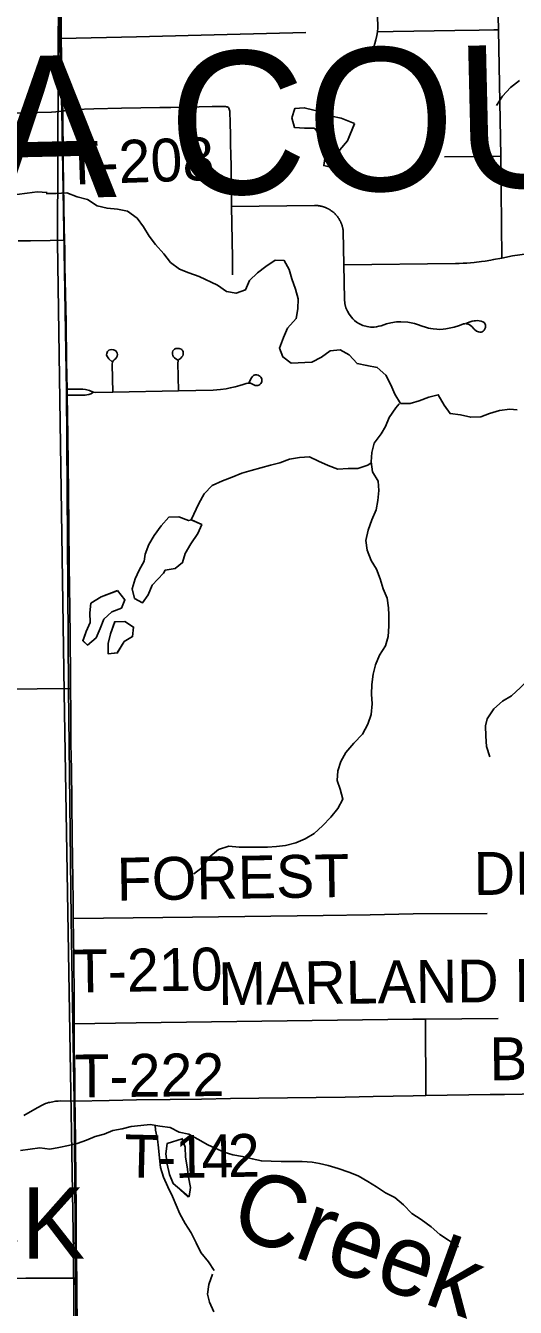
# Model space of a CAD drawing. Extents: x 0 to 34, y 0 to 22.
# Drawn here: x 6.673 to 6.998, y 19.545 to 20.395 of the extents above; entities that cross this region are included whole.
import ezdxf

# ---------------------------------------------------------------- set-up
doc = ezdxf.new("R2010")
doc.units = 0
for name, color, linetype in [('GM_X_City_Street', 7, 'Continuous'), ('GM_X_Corporation', 7, 'Continuous'), ('GM_X_Corporation_Text', 7, 'Continuous'), ('GM_X_County_Road', 7, 'Continuous'), ('GM_X_County_Text', 7, 'Continuous'), ('GM_X_Minor_Lake', 7, 'Continuous'), ('GM_X_Minor_River', 7, 'Continuous'), ('GM_X_Minor_River_Text', 7, 'Continuous'), ('GM_X_Rail_Line_Text', 7, 'Continuous'), ('GM_X_Township', 7, 'Continuous'), ('GM_X_Township_Road', 7, 'Continuous'), ('GM_X_Township_Road_Text', 7, 'Continuous')]:
    doc.layers.add(name, color=color, linetype=linetype)

msp = doc.modelspace()

# ---------------------------------------------------------------- linework, layer by layer
at = {"layer": 'GM_X_City_Street'}
for points in [[(6.66032, 20.33703), (6.67228, 20.33757), (6.69051, 20.33799), (6.69332, 20.33812), (6.69534, 20.3383), (6.69782, 20.33865)], [(6.66825, 20.25255), (6.6766, 20.25263), (6.68947, 20.25289), (6.69898, 20.25316)], [(6.67201, 19.67271), (6.68086, 19.6778), (6.68473, 19.6798), (6.68639, 19.68054), (6.68739, 19.6809), (6.68834, 19.68119), (6.68928, 19.6814), (6.69209, 19.68195), (6.69306, 19.6821), (6.69342, 19.68214), (6.69487, 19.68226), (6.69614, 19.68233), (6.70594, 19.68226)], [(6.64745, 19.56451), (6.67347, 19.56473), (6.70428, 19.56478), (6.70714, 19.56477)]]:
    msp.add_lwpolyline(points, dxfattribs=at)
at = {"layer": 'GM_X_Corporation'}
msp.add_lwpolyline([(6.10157, 20.46321), (6.13454, 20.46419), (6.14318, 20.46445), (6.34991, 20.47249), (6.36809, 20.47307), (6.41713, 20.47364), (6.46674, 20.47499), (6.69534, 20.4811), (6.69433, 20.25178), (6.69881, 19.95316), (6.70502, 19.58201), (6.70762, 19.16786)], dxfattribs=at)
at = {"layer": 'GM_X_County_Road'}
for points in [[(6.70742, 19.5326), (6.70709, 19.55669), (6.70714, 19.56477), (6.70686, 19.58308), (6.70669, 19.60969), (6.70603, 19.67411), (6.70594, 19.68226), (6.70585, 19.7005), (6.70553, 19.71614), (6.70549, 19.73339), (6.70537, 19.75074), (6.70519, 19.77682), (6.70484, 19.80333), (6.70467, 19.8151), (6.70412, 19.85747), (6.70384, 19.88095), (6.70364, 19.90229), (6.70332, 19.91906), (6.70319, 19.94078), (6.70295, 19.95589), (6.70291, 19.96384), (6.70282, 19.98968), (6.70259, 20.00877), (6.70236, 20.02332), (6.70218, 20.03723), (6.70195, 20.06352), (6.70163, 20.08602), (6.70144, 20.10414), (6.70126, 20.12324), (6.7008, 20.15019), (6.70073, 20.15418), (6.70046, 20.17243), (6.70012, 20.19859), (6.6998, 20.21722), (6.6993, 20.23553), (6.69921, 20.24659), (6.69898, 20.25316), (6.69881, 20.26188), (6.69876, 20.26476), (6.69873, 20.26721), (6.69868, 20.27005), (6.69851, 20.28136), (6.69846, 20.28473), (6.69815, 20.31132), (6.69789, 20.33246), (6.69782, 20.33865), (6.69758, 20.34778), (6.6974, 20.35853), (6.69735, 20.36219), (6.69711, 20.3751), (6.69693, 20.38682), (6.69678, 20.39506), (6.69655, 20.41154)], [(6.23596, 19.95146), (6.25078, 19.95141), (6.26525, 19.95155), (6.27947, 19.95179), (6.29164, 19.95199), (6.31291, 19.95223), (6.33274, 19.95246), (6.3491, 19.95281), (6.35585, 19.95291), (6.36549, 19.95298), (6.37996, 19.95289), (6.40276, 19.95302), (6.44708, 19.95295), (6.46682, 19.95353), (6.48259, 19.95347), (6.50897, 19.95392), (6.53272, 19.9543), (6.54716, 19.95443), (6.57532, 19.95462), (6.6123, 19.95506), (6.63599, 19.95519), (6.66345, 19.95538), (6.68101, 19.95558), (6.70295, 19.95589)]]:
    msp.add_lwpolyline(points, dxfattribs=at)
at = {"layer": 'GM_X_Minor_Lake'}
for points in [[(6.89118, 20.3304), (6.88228, 20.33393), (6.876, 20.33534), (6.87007, 20.33789), (6.86416, 20.3393), (6.85787, 20.34089), (6.85162, 20.34039), (6.84964, 20.33428), (6.85147, 20.32766), (6.85812, 20.3274), (6.86457, 20.32733), (6.87073, 20.3197)], [(6.89123, 20.33038), (6.88228, 20.33393), (6.876, 20.33534), (6.87007, 20.33789), (6.86416, 20.3393), (6.85787, 20.34089), (6.85162, 20.34039), (6.84964, 20.33428), (6.85147, 20.32766), (6.85812, 20.3274), (6.86457, 20.32733), (6.87054, 20.31994)], [(6.87073, 20.3197), (6.87042, 20.31889), (6.87112, 20.31206), (6.8714, 20.30732), (6.87073, 20.30255), (6.87759, 20.30078), (6.87976, 20.30671), (6.88135, 20.31301), (6.88655, 20.319), (6.89118, 20.3304)], [(6.87078, 20.31985), (6.87042, 20.31889), (6.87112, 20.31206), (6.8714, 20.30732), (6.87073, 20.30255), (6.87759, 20.30078), (6.87976, 20.30671), (6.88135, 20.31301), (6.88655, 20.319), (6.89114, 20.33028)], [(6.78326, 20.06753), (6.78119, 20.06715), (6.77469, 20.06969), (6.76805, 20.06937), (6.76304, 20.06358), (6.75841, 20.05722), (6.75492, 20.05127), (6.75257, 20.04495), (6.75171, 20.04019), (6.7486, 20.03424), (6.74586, 20.02848), (6.74389, 20.02199), (6.74534, 20.01555), (6.75071, 20.01261), (6.7544, 20.01781), (6.75713, 20.02432), (6.76456, 20.03224)], [(6.78346, 20.06757), (6.78119, 20.06715), (6.77469, 20.06969), (6.76805, 20.06937), (6.76304, 20.06358), (6.75841, 20.05722), (6.75492, 20.05127), (6.75257, 20.04495), (6.75171, 20.04019), (6.7486, 20.03424), (6.74586, 20.02848), (6.74389, 20.02199), (6.74534, 20.01555), (6.75071, 20.01261), (6.7544, 20.01781), (6.75713, 20.02432), (6.76463, 20.03231)], [(6.76456, 20.03224), (6.76567, 20.03418), (6.77229, 20.03544), (6.77715, 20.03933), (6.77894, 20.04525), (6.7828, 20.05179), (6.78742, 20.05852), (6.78997, 20.06446), (6.78326, 20.06753)], [(6.76457, 20.03225), (6.76567, 20.03418), (6.77229, 20.03544), (6.77715, 20.03933), (6.77894, 20.04525), (6.7828, 20.05179), (6.78742, 20.05852), (6.78997, 20.06446), (6.78331, 20.06751)], [(6.73402, 20.02061), (6.72331, 20.01647), (6.71656, 20.01236), (6.71592, 20.00588), (6.71604, 19.99961), (6.7133, 19.99348), (6.71114, 19.98717)], [(6.71126, 19.9875), (6.71423, 19.98457), (6.72002, 19.98943), (6.72256, 19.99556), (6.7251, 20.00187), (6.73032, 20.00672), (6.73673, 20.00912), (6.73909, 20.01468), (6.73422, 20.02069)], [(6.73422, 20.02069), (6.72331, 20.01647), (6.71656, 20.01236), (6.71592, 20.00588), (6.71604, 19.99961), (6.7133, 19.99348), (6.71126, 19.9875)], [(6.71136, 19.9874), (6.71423, 19.98457), (6.72002, 19.98943), (6.72256, 19.99556), (6.7251, 20.00187), (6.73032, 20.00672), (6.73673, 20.00912), (6.73909, 20.01468), (6.73424, 20.02067)], [(6.73248, 20.00029), (6.72946, 19.99207), (6.72787, 19.98558), (6.728, 19.97874), (6.73406, 19.97943)], [(6.73234, 19.99991), (6.72946, 19.99207), (6.72787, 19.98558), (6.728, 19.97874), (6.73393, 19.97941)], [(6.73393, 19.97941), (6.73847, 19.98692), (6.7441, 19.99026), (6.74474, 19.99654), (6.73898, 20.00023), (6.73234, 19.99991)], [(6.73385, 19.97928), (6.73847, 19.98692), (6.7441, 19.99026), (6.74474, 19.99654), (6.73898, 20.00023), (6.73254, 19.99992)], [(6.78081, 19.61867), (6.78157, 19.61888), (6.78259, 19.62498), (6.78114, 19.63179), (6.78025, 19.63862), (6.77918, 19.64506), (6.77906, 19.65171), (6.77686, 19.65755)], [(6.77701, 19.65716), (6.76706, 19.65414), (6.76605, 19.64728), (6.76713, 19.64046), (6.76858, 19.63365), (6.77097, 19.62761), (6.78081, 19.61867)], [(6.7769, 19.65712), (6.76706, 19.65414), (6.76605, 19.64728), (6.76713, 19.64046), (6.76858, 19.63365), (6.77097, 19.62761), (6.78108, 19.61898)], [(6.78081, 19.61867), (6.78157, 19.61888), (6.78259, 19.62498), (6.78114, 19.63179), (6.78025, 19.63862), (6.77918, 19.64506), (6.77906, 19.65171), (6.77701, 19.65716)]]:
    msp.add_lwpolyline(points, dxfattribs=at)
at = {"layer": 'GM_X_Minor_River'}
for points in [[(7.00041, 20.35894), (6.99442, 20.35427), (6.98922, 20.34847), (6.98516, 20.34231)], [(6.60587, 20.28052), (6.61196, 20.27987), (6.61822, 20.2798), (6.62486, 20.27973), (6.63132, 20.27947), (6.63757, 20.27997), (6.6497, 20.28095), (6.65595, 20.28164), (6.66219, 20.2827), (6.66749, 20.28337), (6.6743, 20.28426), (6.68093, 20.28514), (6.68758, 20.2847)], [(6.68683, 20.28411), (6.69347, 20.28405), (6.70049, 20.28437), (6.70736, 20.28184), (6.71423, 20.28006), (6.72076, 20.27582), (6.72724, 20.27423), (6.73408, 20.27359), (6.74075, 20.2722), (6.74709, 20.26775), (6.75137, 20.26194), (6.7551, 20.25574), (6.75937, 20.25012), (6.7648, 20.24395), (6.76927, 20.23833), (6.77524, 20.23388), (6.78135, 20.23134), (6.78823, 20.229), (6.80048, 20.22314), (6.80625, 20.21907), (6.81272, 20.21786), (6.81894, 20.22007), (6.82167, 20.22639), (6.82689, 20.23143), (6.8325, 20.23571), (6.83869, 20.23982), (6.84458, 20.23955), (6.84791, 20.23372), (6.84973, 20.22748), (6.85195, 20.22049), (6.85378, 20.21425), (6.85371, 20.2076), (6.8525, 20.20112), (6.84674, 20.19474), (6.84401, 20.18842), (6.84148, 20.18153), (6.84368, 20.17568), (6.84926, 20.1716), (6.86291, 20.17224), (6.8693, 20.1754), (6.8751, 20.17969), (6.88154, 20.18038), (6.88767, 20.17707), (6.8929, 20.17128), (6.89938, 20.17007), (6.90623, 20.16868), (6.91183, 20.16365), (6.91518, 20.15706), (6.91795, 20.15103), (6.92167, 20.14483), (6.92793, 20.14475), (6.93397, 20.14658), (6.94038, 20.14898), (6.94661, 20.15061), (6.95053, 20.14366), (6.95443, 20.13803), (6.96128, 20.13721), (6.96814, 20.13562), (6.97477, 20.13594), (6.98061, 20.13814), (6.98722, 20.14016), (6.99403, 20.14105), (6.99897, 20.14057)], [(6.92072, 20.14462), (6.9185, 20.14192), (6.91406, 20.13538), (6.91171, 20.12944), (6.90876, 20.12463), (6.90413, 20.11847), (6.90254, 20.11217), (6.90209, 20.10608), (6.90297, 20.09944), (6.90688, 20.09325), (6.90718, 20.08717), (6.90655, 20.08051), (6.90553, 20.07422), (6.90261, 20.0677), (6.90027, 20.06082), (6.89869, 20.05395), (6.89957, 20.0475), (6.90217, 20.04071), (6.90569, 20.03488), (6.90809, 20.02847), (6.91011, 20.02185), (6.91269, 20.01563), (6.91376, 20.00938), (6.91384, 20.00463), (6.91379, 19.99722), (6.91354, 19.99037), (6.91176, 19.98407), (6.9077, 19.97791), (6.90497, 19.97159), (6.90357, 19.96529), (6.90256, 19.95843), (6.9023, 19.95197), (6.9028, 19.94552), (6.90217, 19.93866), (6.90001, 19.93216), (6.89653, 19.92545), (6.89076, 19.91964), (6.88537, 19.91346), (6.88207, 19.9075), (6.8801, 19.9012), (6.87965, 19.89473), (6.88165, 19.88906), (6.88348, 19.88245), (6.88018, 19.8763), (6.87536, 19.87051), (6.86996, 19.86471), (6.86437, 19.85967), (6.85855, 19.85614), (6.85233, 19.85355), (6.84535, 19.85171), (6.83948, 19.85103), (6.83361, 19.85054), (6.82715, 19.85061), (6.82071, 19.85049), (6.81463, 19.85057), (6.80779, 19.8512), (6.801, 19.84898), (6.79465, 19.84374), (6.79097, 19.83759), (6.7846, 19.83291)], [(6.9021, 20.10532), (6.90004, 20.10395), (6.89344, 20.10174), (6.88699, 20.10162), (6.88017, 20.1013), (6.87367, 20.10365), (6.86736, 20.10657), (6.86123, 20.1095), (6.8546, 20.10899), (6.84817, 20.10792), (6.84176, 20.10552), (6.83553, 20.10389), (6.82269, 20.10042), (6.81646, 20.09859), (6.81006, 20.096), (6.80365, 20.0936), (6.79688, 20.09043), (6.79148, 20.08482), (6.788, 20.07849), (6.78285, 20.06766)], [(7.01973, 20.00586), (7.01378, 19.99737), (7.01258, 19.99089), (7.01174, 19.98479), (7.0109, 19.97907), (7.00949, 19.97297), (7.00863, 19.9682), (7.00666, 19.96208), (7.00107, 19.95647), (6.9951, 19.95104), (6.9891, 19.9475), (6.9835, 19.94227), (6.97907, 19.93573), (6.97802, 19.93095), (6.97815, 19.92412), (6.97865, 19.91728), (6.98068, 19.91048)], [(6.66981, 19.64948), (6.68268, 19.65124), (6.68934, 19.65041), (6.6952, 19.65147), (6.70163, 19.65273), (6.70748, 19.65417), (6.71351, 19.65637), (6.71935, 19.65876), (6.7252, 19.66039), (6.73104, 19.66278), (6.73728, 19.66385), (6.74314, 19.66529), (6.74957, 19.66598), (6.75582, 19.66666), (6.76229, 19.66564), (6.76895, 19.66463), (6.77489, 19.6617), (6.78137, 19.6603), (6.78731, 19.65699), (6.79402, 19.65312), (6.7988, 19.65112), (6.80474, 19.64838), (6.81065, 19.64659), (6.81694, 19.64538), (6.82341, 19.64398), (6.82951, 19.64257), (6.83596, 19.6425), (6.84261, 19.64225), (6.85001, 19.64219), (6.85646, 19.64213), (6.86311, 19.64168), (6.86787, 19.64082), (6.87378, 19.63941), (6.88027, 19.63744), (6.88733, 19.6351), (6.89364, 19.63275), (6.89997, 19.62887), (6.90573, 19.62537), (6.91168, 19.62149), (6.91781, 19.61838), (6.92359, 19.61354), (6.9292, 19.60776), (6.93535, 19.60369), (6.94189, 19.59887), (6.94768, 19.59366), (6.95344, 19.58996), (6.95998, 19.58553)], [(6.75906, 19.66616), (6.75931, 19.66293), (6.76056, 19.65687), (6.76123, 19.65118), (6.76193, 19.64436), (6.76262, 19.6381), (6.76463, 19.63186), (6.76741, 19.62545), (6.77056, 19.61905), (6.77295, 19.61321), (6.77552, 19.60736), (6.77886, 19.60115), (6.78297, 19.59477), (6.78631, 19.58818), (6.78928, 19.58178), (6.79433, 19.5756), (6.79823, 19.56997)], [(6.79796, 19.54245), (6.79501, 19.54885), (6.79378, 19.55414), (6.79462, 19.56061), (6.79714, 19.56748)]]:
    msp.add_lwpolyline(points, dxfattribs=at)
at = {"layer": 'GM_X_Rail_Line_Text'}
msp.add_lwpolyline([(7.05001, 20.48828), (6.99108, 20.48711), (6.69534, 20.4811), (6.69577, 20.38797), (6.6972, 20.33895), (6.70046, 20.15267), (6.70176, 19.95589), (6.70342, 19.80339), (6.70464, 19.7337), (6.70537, 19.6821), (6.70963, 19.16766), (6.71042, 19.04387), (6.71169, 18.92788), (6.71262, 18.76776), (6.71518, 18.37415), (6.71961, 17.89693), (6.9468, 17.90052), (6.96766, 17.90085), (7.25546, 17.90618)], dxfattribs=at)
at = {"layer": 'GM_X_Township'}
msp.add_lwpolyline([(4.37341, 20.41813), (4.72752, 20.4267), (4.7877, 20.42788), (4.79081, 20.42795), (4.79449, 20.42802), (5.37238, 20.44113), (6.02351, 20.46032), (6.10247, 20.46324), (6.13454, 20.46419), (6.14318, 20.46445), (6.34991, 20.47249), (6.36809, 20.47307), (6.41713, 20.47364), (6.46674, 20.47499), (6.69534, 20.4811), (6.69577, 20.38797), (6.6972, 20.33895), (6.70046, 20.15267), (6.70176, 19.95589), (6.70342, 19.80339), (6.70464, 19.7337), (6.70537, 19.6821), (6.70963, 19.16766)], dxfattribs=at)
at = {"layer": 'GM_X_Township_Road'}
for p, q in [((6.80685, 20.3895), (6.85897, 20.39083)), ((6.93849, 19.68597), (6.93818, 19.73656))]:
    msp.add_line(p, q, dxfattribs=at)
for points in [[(6.98871, 20.24124), (6.98804, 20.30871), (6.9866, 20.3926), (6.98571, 20.42868), (6.9858, 20.43292), (6.98616, 20.43673), (6.98695, 20.44212), (6.98854, 20.44937), (6.99084, 20.45866), (6.99127, 20.46058), (6.9916, 20.46289), (6.9919, 20.46535), (6.99203, 20.46714)], [(6.90636, 20.39124), (6.90662, 20.39387), (6.90657, 20.39645), (6.90647, 20.39929), (6.90605, 20.40574)], [(6.69693, 20.38682), (6.74672, 20.38797), (6.80685, 20.3895)], [(6.90187, 20.37453), (6.90389, 20.38098), (6.90528, 20.38593), (6.90595, 20.38882), (6.90636, 20.39124), (6.91678, 20.39142), (6.95752, 20.39208), (6.97369, 20.39234), (6.98334, 20.39255), (6.9866, 20.3926)], [(6.69782, 20.33865), (6.7003, 20.33918), (6.70276, 20.33953), (6.70592, 20.33975), (6.71852, 20.34006), (6.73668, 20.34052), (6.74957, 20.34079), (6.76212, 20.34099), (6.76954, 20.34112), (6.77946, 20.34132), (6.78817, 20.34146), (6.79677, 20.34178), (6.80512, 20.34175), (6.80578, 20.34165), (6.80633, 20.34154), (6.80684, 20.34139), (6.80725, 20.34119), (6.8076, 20.34099), (6.80795, 20.34063), (6.80821, 20.34003), (6.80837, 20.33937), (6.80846, 20.33866), (6.80881, 20.33061), (6.80897, 20.32297), (6.80909, 20.31764), (6.80922, 20.30873), (6.80936, 20.3032), (6.80953, 20.29251), (6.80958, 20.28576), (6.80964, 20.2783), (6.80966, 20.27546)], [(6.95083, 20.30823), (6.97457, 20.30854), (6.98331, 20.30865), (6.98804, 20.30871)], [(6.80966, 20.27546), (6.86461, 20.27606), (6.86692, 20.27595), (6.86724, 20.27591), (6.86757, 20.27586), (6.8679, 20.27581), (6.86823, 20.27576), (6.86855, 20.27569), (6.86888, 20.27563), (6.8692, 20.27555), (6.86952, 20.27547), (6.86984, 20.27539), (6.87016, 20.2753), (6.87047, 20.2752), (6.87079, 20.2751), (6.8711, 20.27499), (6.87141, 20.27488), (6.87172, 20.27476), (6.87203, 20.27464), (6.87233, 20.27451), (6.87264, 20.27438), (6.87294, 20.27424), (6.87323, 20.27409), (6.87353, 20.27394), (6.87382, 20.27379), (6.87411, 20.27363), (6.8744, 20.27346), (6.87468, 20.27329), (6.87496, 20.27312), (6.87524, 20.27294), (6.87552, 20.27276), (6.87579, 20.27257), (6.87606, 20.27237), (6.87632, 20.27217), (6.87658, 20.27197), (6.87684, 20.27176), (6.87709, 20.27155), (6.87734, 20.27133), (6.87759, 20.27111), (6.87783, 20.27089), (6.87807, 20.27066), (6.87831, 20.27043), (6.87854, 20.27019), (6.87876, 20.26994), (6.87898, 20.2697), (6.8792, 20.26945), (6.87941, 20.2692), (6.87962, 20.26894), (6.87982, 20.26868), (6.88003, 20.26842), (6.88022, 20.26815), (6.88041, 20.26788), (6.8806, 20.2676), (6.88078, 20.26733), (6.88095, 20.26705), (6.88112, 20.26677), (6.88129, 20.26648), (6.88145, 20.26619), (6.88161, 20.2659), (6.88176, 20.2656), (6.8819, 20.26531), (6.88204, 20.26501), (6.88218, 20.2647), (6.88231, 20.2644), (6.88243, 20.26409), (6.88255, 20.26378), (6.88266, 20.26347), (6.88277, 20.26316), (6.88288, 20.26285), (6.88297, 20.26253), (6.88307, 20.26221), (6.88315, 20.26189), (6.88323, 20.26157), (6.88331, 20.26125), (6.88338, 20.26092), (6.88344, 20.2606), (6.8835, 20.26028), (6.88355, 20.25995), (6.8836, 20.25962), (6.88364, 20.25929), (6.88367, 20.25896), (6.88405, 20.23664), (6.88452, 20.21391), (6.88474, 20.21103), (6.88538, 20.20815), (6.88644, 20.20602), (6.88761, 20.20405), (6.88906, 20.20208), (6.88999, 20.201), (6.89108, 20.19984), (6.89253, 20.19874), (6.89407, 20.19776), (6.89657, 20.19653), (6.8995, 20.19579), (6.9018, 20.19547), (6.90419, 20.19536), (6.90563, 20.19558), (6.90723, 20.19595), (6.90883, 20.19637), (6.9123, 20.19749), (6.91523, 20.19824), (6.91901, 20.19883), (6.92184, 20.19899), (6.92637, 20.19877), (6.92861, 20.19835), (6.9309, 20.19776), (6.93277, 20.19717), (6.93602, 20.19611), (6.9381, 20.19536), (6.94007, 20.19477), (6.94167, 20.1944), (6.94322, 20.19419), (6.94562, 20.19398), (6.94764, 20.19392), (6.94978, 20.19408), (6.95159, 20.19424), (6.95377, 20.19462), (6.95713, 20.19541), (6.9606, 20.19653), (6.96324, 20.19751), (6.96393, 20.19764), (6.9647, 20.19771), (6.9654, 20.19765), (6.96641, 20.19744), (6.96716, 20.19707), (6.96796, 20.19656), (6.96891, 20.19573), (6.97046, 20.19408), (6.97201, 20.1927), (6.97322, 20.19218), (6.97424, 20.192), (6.9751, 20.19216), (6.97574, 20.19238), (6.97636, 20.19278), (6.97707, 20.19349), (6.9775, 20.1943), (6.97787, 20.1952), (6.97792, 20.19605), (6.97782, 20.1968), (6.97766, 20.19744), (6.97739, 20.19792), (6.97695, 20.19838), (6.97616, 20.19899), (6.9751, 20.19941), (6.9737, 20.19963), (6.97254, 20.19973), (6.97137, 20.19968), (6.97036, 20.19957), (6.96908, 20.19925), (6.96785, 20.19888), (6.9654, 20.19797)], [(6.80966, 20.27546), (6.80995, 20.26402), (6.81027, 20.24145), (6.81034, 20.23008)], [(6.88405, 20.23664), (6.95806, 20.23759), (6.96054, 20.23764), (6.96302, 20.23774), (6.9655, 20.23788), (6.96797, 20.23806), (6.97044, 20.23829), (6.97532, 20.23886), (6.97777, 20.23922), (6.98138, 20.23982), (6.98329, 20.24019), (6.98871, 20.24124), (6.99578, 20.24262), (7.00555, 20.24397)], [(6.73097, 20.15236), (6.73066, 20.17072), (6.73091, 20.17238), (6.73133, 20.17303), (6.73188, 20.17363), (6.73277, 20.17449), (6.73354, 20.17533), (6.73391, 20.17625), (6.73409, 20.17731), (6.734, 20.17814), (6.73358, 20.17911), (6.73303, 20.17966), (6.73225, 20.18012), (6.73142, 20.18044), (6.73022, 20.18053), (6.72925, 20.18044), (6.72838, 20.18012), (6.72792, 20.17975), (6.72751, 20.17929), (6.72723, 20.17869), (6.72705, 20.178), (6.72695, 20.17708), (6.72709, 20.17643), (6.72741, 20.1756), (6.72838, 20.17436), (6.73057, 20.17248)], [(6.77451, 20.15323), (6.7742, 20.17177), (6.77423, 20.17284), (6.77426, 20.17319), (6.77428, 20.17335), (6.77439, 20.17349), (6.77464, 20.17371), (6.77483, 20.17387), (6.77556, 20.17445), (6.77614, 20.17493), (6.77681, 20.1756), (6.77734, 20.17641), (6.77757, 20.17732), (6.77762, 20.17823), (6.77753, 20.17904), (6.77734, 20.17966), (6.77686, 20.18033), (6.77643, 20.18071), (6.77566, 20.18105), (6.77499, 20.18124), (6.77394, 20.18129), (6.77284, 20.18114), (6.77193, 20.18081), (6.77122, 20.18019), (6.77083, 20.17961), (6.77055, 20.17885), (6.7705, 20.17818), (6.77057, 20.17742), (6.77079, 20.17656), (6.77128, 20.17578), (6.77184, 20.17507), (6.7741, 20.17341)], [(6.71828, 20.15218), (6.71944, 20.15205), (6.73097, 20.15236), (6.77451, 20.15323), (6.79741, 20.15366), (6.80004, 20.15385), (6.80238, 20.15409), (6.80606, 20.15457), (6.80879, 20.15509), (6.81199, 20.1559), (6.81509, 20.15666), (6.81749, 20.15734), (6.81946, 20.15795), (6.8204, 20.1582), (6.82123, 20.15833), (6.82216, 20.15818), (6.82351, 20.15756), (6.82444, 20.15706), (6.82536, 20.15674), (6.82618, 20.15666), (6.82703, 20.1567), (6.82777, 20.15696), (6.82841, 20.15734), (6.82901, 20.15799), (6.82953, 20.15876), (6.82975, 20.15945), (6.82967, 20.16093), (6.82944, 20.16151), (6.8291, 20.16216), (6.82845, 20.1628), (6.82802, 20.16315), (6.82729, 20.16354), (6.82652, 20.16371), (6.82574, 20.1638), (6.82527, 20.16375), (6.82458, 20.16362), (6.8242, 20.16336), (6.82381, 20.16298), (6.82334, 20.16238), (6.82256, 20.16113), (6.82136, 20.15876)], [(6.70073, 20.15418), (6.70641, 20.15429), (6.708, 20.15433), (6.71127, 20.15422), (6.71299, 20.15403), (6.71463, 20.15369), (6.71551, 20.15341), (6.71643, 20.15296), (6.71828, 20.15218)], [(6.7008, 20.15019), (6.70577, 20.15025), (6.70779, 20.1502), (6.71123, 20.15029), (6.71278, 20.15038), (6.71385, 20.15055), (6.71506, 20.15081), (6.71639, 20.15119), (6.71828, 20.15218)], [(6.70484, 19.80333), (6.72491, 19.80354), (6.78378, 19.80428), (6.87049, 19.80519), (6.90152, 19.80568), (6.9301, 19.8063), (6.97906, 19.80654)], [(6.70549, 19.73339), (6.74641, 19.73407), (6.92987, 19.73646), (6.93818, 19.73656), (6.98637, 19.73697)], [(6.70594, 19.68226), (6.72858, 19.68257), (6.74669, 19.68298), (6.76893, 19.68327), (6.78988, 19.68346), (6.80899, 19.6839), (6.82784, 19.68412), (6.84666, 19.68441), (6.86584, 19.68467), (6.88487, 19.68493), (6.90358, 19.68526), (6.92997, 19.68577), (6.93849, 19.68597), (6.98096, 19.6866), (6.99053, 19.6867), (7.01392, 19.68696), (7.0235, 19.68707), (7.026, 19.68711)]]:
    msp.add_lwpolyline(points, dxfattribs=at)

# ---------------------------------------------------------------- texts
at = {"layer": 'GM_X_Corporation_Text'}
msp.add_text('BRUNSWICK', height=0.047348, rotation=0.00001, dxfattribs=at).set_placement((6.32572, 19.57778))
at = {"layer": 'GM_X_County_Text'}
msp.add_text('MEDINA COUNTY', height=0.094697, rotation=1.3443, dxfattribs=at).set_placement((6.24145, 20.27023))
at = {"layer": 'GM_X_Minor_River_Text'}
msp.add_text('Creek', height=0.047373, rotation=340.21908, dxfattribs=at).set_placement((6.80661, 19.595))
at = {"layer": 'GM_X_Township_Road_Text'}
for s, height, rotation, p in [('T-208', 0.028409, 1.96523, (6.69947, 20.28967)), ('FOREST', 0.028409, 0.92353, (6.73385, 19.81513)), ('DR', 0.028409, 0.49795, (6.97018, 19.81887)), ('T-210', 0.028409, 0.84207, (6.70475, 19.75423)), ('MARLAND DR', 0.028409, 0.61587, (6.80102, 19.74586)), ('BABCOCK', 0.028409, 0.56752, (6.98067, 19.69597)), ('T-222', 0.028409, 0.56247, (6.70576, 19.68465)), ('T', 0.02841, 358.50846, (6.73823, 19.63177)), ('1', 0.02841, 0.72967, (6.77234, 19.63127)), ('4', 0.02841, 1.01155, (6.78999, 19.63149)), ('2', 0.02841, 1.08249, (6.80753, 19.6318)), ('-', 0.02841, 0.27594, (6.76043, 19.63121))]:
    msp.add_text(s, height=height, rotation=rotation, dxfattribs=at).set_placement(p)

doc.saveas('drawing.dxf')
